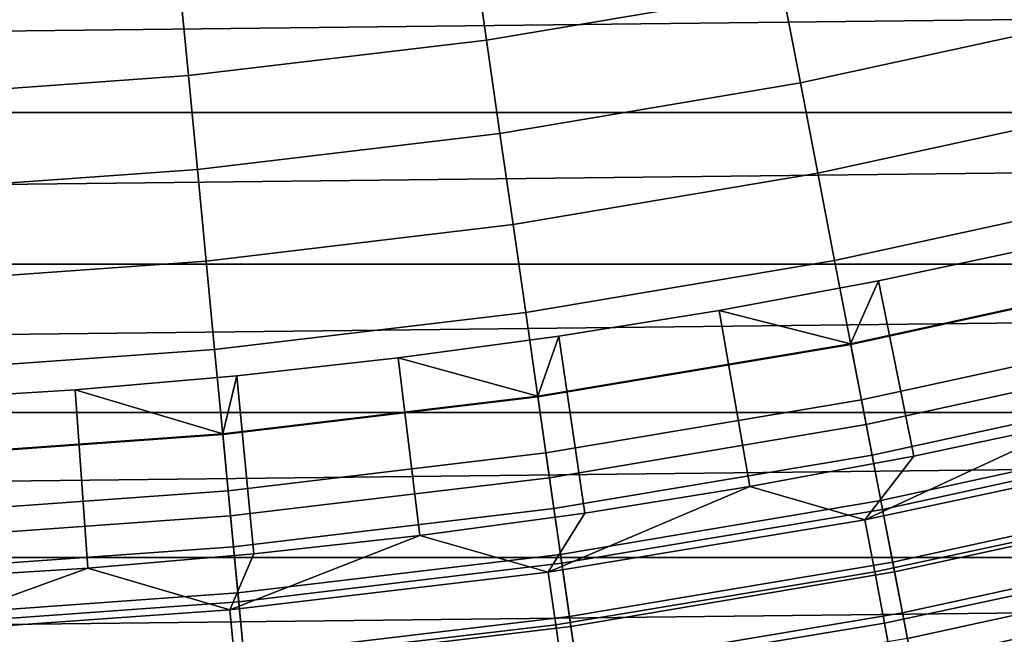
# Model space of a CAD drawing. Header units: metres. Extents: x -109 to 109, y -342 to 66.
# Tile 282 of 512: x 1.24 to 4.07, y -19.65 to -17.88. Entities that reach past the tile are written whole.
import ezdxf

# ---------------------------------------------------------------- set-up
doc = ezdxf.new("R2010")
doc.units = ezdxf.units.M
doc.layers.add('solid_K_24_62_16_000B91', color=7, linetype='CONTINUOUS')

msp = doc.modelspace()

# ---------------------------------------------------------------- linework, layer by layer
at = {"layer": 'solid_K_24_62_16_000B91'}
for points in [[(3.4307, -17.800159, -66.83773), (2.579848, -17.943237, -66.83773), (2.540437, -17.669125, -66.908463), (3.37829, -17.528233, -66.908463)], [(4.337711, -17.880291, -66.747398), (3.48202, -18.066435, -66.747398), (3.4307, -17.800159, -66.83773), (4.273779, -17.61676, -66.83773)], [(2.579848, -17.943237, -66.83773), (1.723152, -18.045668, -66.83773), (1.696828, -17.769989, -66.908463), (2.540437, -17.669125, -66.908463)], [(-19.775276, -17.705463, 84.926178), (-19.368538, -18.151108, 84.926178), (19.775284, -17.705456, 84.926178)], [(-19.368538, -18.151108, 84.926178), (19.368544, -18.1511, 84.926178), (19.775284, -17.705456, 84.926178)], [(1.723152, -18.045668, -66.83773), (0.862553, -18.10722, -66.83773), (0.849376, -17.830601, -66.908463), (1.696828, -17.769989, -66.908463)], [(3.48202, -18.066435, -66.747398), (2.61844, -18.211653, -66.747398), (2.579848, -17.943237, -66.83773), (3.4307, -17.800159, -66.83773)], [(4.399959, -18.136879, -66.637932), (3.531988, -18.325695, -66.637932), (3.48202, -18.066435, -66.747398), (4.337711, -17.880291, -66.747398)], [(2.61844, -18.211653, -66.747398), (1.748929, -18.315615, -66.747398), (1.723152, -18.045668, -66.83773), (2.579848, -17.943237, -66.83773)], [(1.748929, -18.315615, -66.747398), (0.875456, -18.378088, -66.747398), (0.862553, -18.10722, -66.83773), (1.723152, -18.045668, -66.83773)], [(3.531988, -18.325695, -66.637932), (2.656016, -18.472998, -66.637932), (2.61844, -18.211653, -66.747398), (3.48202, -18.066435, -66.747398)], [(4.460206, -18.385218, -66.509895), (3.58035, -18.576618, -66.509895), (3.531988, -18.325695, -66.637932), (4.399959, -18.136879, -66.637932)], [(-19.368538, -18.151108, 84.926178), (-18.951792, -18.587336, 84.926178), (19.368544, -18.1511, 84.926178)], [(-18.951792, -18.587336, 84.926178), (18.951799, -18.587328, 84.926178), (19.368544, -18.1511, 84.926178)], [(2.656016, -18.472998, -66.637932), (1.774027, -18.578451, -66.637932), (1.748929, -18.315615, -66.747398), (2.61844, -18.211653, -66.747398)], [(1.774027, -18.578451, -66.637932), (0.888019, -18.641821, -66.637932), (0.875456, -18.378088, -66.747398), (1.748929, -18.315615, -66.747398)], [(3.58035, -18.576618, -66.509895), (2.692383, -18.725937, -66.509895), (2.656016, -18.472998, -66.637932), (3.531988, -18.325695, -66.637932)], [(4.518142, -18.624035, -66.36393), (3.626857, -18.817923, -66.36393), (3.58035, -18.576618, -66.509895), (4.460206, -18.385218, -66.509895)], [(2.692383, -18.725937, -66.509895), (1.798318, -18.832836, -66.509895), (1.774027, -18.578451, -66.637932), (2.656016, -18.472998, -66.637932)], [(3.6265, -18.816069, -31.006601), (4.517697, -18.6222, -31.006601), (4.162926, -18.53834, -31), (3.706707, -18.63492, -31)], [(3.706707, -18.63492, -31), (4.162926, -18.53834, -31), (4.276794, -19.039526, -31), (3.807712, -19.138857, -31)], [(-18.951792, -18.587336, 84.926178), (-18.525215, -19.013979, 84.926178), (18.951799, -18.587328, 84.926178)], [(-18.525215, -19.013979, 84.926178), (18.525223, -19.013971, 84.926178), (18.951799, -18.587328, 84.926178)], [(1.798318, -18.832836, -66.509895), (0.900178, -18.897072, -66.509895), (0.888019, -18.641821, -66.637932), (1.774027, -18.578451, -66.637932)], [(3.626857, -18.817923, -66.36393), (2.727356, -18.969181, -66.36393), (2.692383, -18.725937, -66.509895), (3.58035, -18.576618, -66.509895)], [(3.248297, -18.720272, -31), (3.706707, -18.63492, -31), (3.807712, -19.138857, -31), (3.336362, -19.226625, -31)], [(3.6265, -18.816069, -31.006601), (3.706707, -18.63492, -31), (3.248297, -18.720272, -31)], [(3.657579, -18.977324, -31.026844), (4.556414, -18.781794, -31.026844), (4.517697, -18.6222, -31.006601), (3.6265, -18.816069, -31.006601)], [(4.573473, -18.852114, -66.200798), (3.671273, -19.048376, -66.200798), (3.626857, -18.817923, -66.36393), (4.518142, -18.624035, -66.36393)], [(2.727356, -18.969181, -66.36393), (1.821677, -19.077467, -66.36393), (1.798318, -18.832836, -66.509895), (2.692383, -18.725937, -66.509895)], [(2.727088, -18.967312, -31.006601), (3.6265, -18.816069, -31.006601), (3.248297, -18.720272, -31), (2.787858, -18.794355, -31)], [(2.787858, -18.794355, -31), (3.248297, -18.720272, -31), (3.336362, -19.226625, -31), (2.862809, -19.302818, -31)], [(4.556414, -18.781794, -31.026844), (3.657579, -18.977324, -31.026844), (3.688236, -19.136383, -31.060593), (4.594604, -18.939215, -31.060593)], [(2.325829, -18.857107, -31), (2.787858, -18.794355, -31), (2.862809, -19.302818, -31), (2.387722, -19.367325, -31)], [(2.727088, -18.967312, -31.006601), (2.787858, -18.794355, -31), (2.325829, -18.857107, -31)], [(2.750459, -19.129862, -31.026844), (3.657579, -18.977324, -31.026844), (3.6265, -18.816069, -31.006601), (2.727088, -18.967312, -31.006601)], [(3.671273, -19.048376, -66.200798), (2.760757, -19.201487, -66.200798), (2.727356, -18.969181, -66.36393), (3.626857, -18.817923, -66.36393)], [(1.821677, -19.077467, -66.36393), (0.911871, -19.142538, -66.36393), (0.900178, -18.897072, -66.509895), (1.798318, -18.832836, -66.509895)], [(1.821498, -19.075588, -31.006601), (2.727088, -18.967312, -31.006601), (2.325829, -18.857107, -31), (1.862299, -18.908512, -31)], [(1.862299, -18.908512, -31), (2.325829, -18.857107, -31), (2.387722, -19.367325, -31), (1.911202, -19.420139, -31)], [(4.625917, -19.068289, -66.021317), (3.713372, -19.266802, -66.021317), (3.671273, -19.048376, -66.200798), (4.573473, -18.852114, -66.200798)], [(1.397747, -18.948515, -31), (1.862299, -18.908512, -31), (1.911202, -19.420139, -31), (1.433879, -19.461203, -31)], [(1.821498, -19.075588, -31.006601), (1.862299, -18.908512, -31), (1.397747, -18.948515, -31)], [(0.911782, -19.140654, -31.006601), (1.821498, -19.075588, -31.006601), (1.397747, -18.948515, -31), (0.932265, -18.977114, -31)], [(0.932265, -18.977114, -31), (1.397747, -18.948515, -31), (1.433879, -19.461203, -31), (0.955921, -19.490528, -31)], [(4.594604, -18.939215, -31.060593), (3.688236, -19.136383, -31.060593), (3.718259, -19.292158, -31.107615), (4.632005, -19.093386, -31.107615)], [(1.837108, -19.239067, -31.026844), (2.750459, -19.129862, -31.026844), (2.727088, -18.967312, -31.006601), (1.821498, -19.075588, -31.006601)], [(2.760757, -19.201487, -66.200798), (1.843986, -19.3111, -66.200798), (1.821677, -19.077467, -66.36393), (2.727356, -18.969181, -66.36393)], [(3.657579, -18.977324, -31.026844), (2.750459, -19.129862, -31.026844), (2.773512, -19.290201, -31.060593), (3.688236, -19.136383, -31.060593)], [(-18.525215, -19.013979, 84.926178), (-18.08902, -19.430811, 84.926178), (18.525223, -19.013971, 84.926178)], [(-18.08902, -19.430811, 84.926178), (18.089027, -19.430805, 84.926178), (18.525223, -19.013971, 84.926178)], [(3.667177, -19.322445, -30.993452), (3.807712, -19.138857, -31), (4.276794, -19.039526, -31)], [(4.568833, -19.12932, -30.993452), (3.667177, -19.322445, -30.993452), (4.276794, -19.039526, -31)], [(3.713372, -19.266802, -66.021317), (2.792414, -19.421667, -66.021317), (2.760757, -19.201487, -66.200798), (3.671273, -19.048376, -66.200798)], [(4.675205, -19.271458, -65.826408), (3.752937, -19.472084, -65.826408), (3.713372, -19.266802, -66.021317), (4.625917, -19.068289, -66.021317)], [(0.919596, -19.304689, -31.026844), (1.837108, -19.239067, -31.026844), (1.821498, -19.075588, -31.006601), (0.911782, -19.140654, -31.006601)], [(1.843986, -19.3111, -66.200798), (0.923039, -19.376966, -66.200798), (0.911871, -19.142538, -66.36393), (1.821677, -19.077467, -66.36393)], [(4.632005, -19.093386, -31.107615), (3.718259, -19.292158, -31.107615), (3.747444, -19.443584, -31.167591), (4.668362, -19.243252, -31.167591)], [(2.750459, -19.129862, -31.026844), (1.837108, -19.239067, -31.026844), (1.852506, -19.40032, -31.060593), (2.773512, -19.290201, -31.060593)], [(4.604246, -19.277586, -30.973827), (3.695601, -19.47221, -30.973827), (3.667177, -19.322445, -30.993452), (4.568833, -19.12932, -30.993452)], [(3.688236, -19.136383, -31.060593), (2.773512, -19.290201, -31.060593), (2.796089, -19.447229, -31.107615), (3.718259, -19.292158, -31.107615)], [(3.667177, -19.322445, -30.993452), (3.336362, -19.226625, -31), (3.807712, -19.138857, -31)], [(2.792414, -19.421667, -66.021317), (1.865131, -19.532537, -66.021317), (1.843986, -19.3111, -66.200798), (2.760757, -19.201487, -66.200798)], [(1.837108, -19.239067, -31.026844), (0.919596, -19.304689, -31.026844), (0.927303, -19.466492, -31.060593), (1.852506, -19.40032, -31.060593)], [(2.75746, -19.473097, -30.993452), (2.862809, -19.302818, -31), (3.336362, -19.226625, -31)], [(3.667177, -19.322445, -30.993452), (2.75746, -19.473097, -30.993452), (3.336362, -19.226625, -31)], [(4.668362, -19.243252, -31.167591), (3.747444, -19.443584, -31.167591), (3.775591, -19.589624, -31.240108), (4.703426, -19.387785, -31.240108)], [(3.752937, -19.472084, -65.826408), (2.822167, -19.628601, -65.826408), (2.792414, -19.421667, -66.021317), (3.713372, -19.266802, -66.021317)], [(4.721086, -19.460579, -65.617065), (3.789767, -19.663176, -65.617065), (3.752937, -19.472084, -65.826408), (4.675205, -19.271458, -65.826408)], [(2.773512, -19.290201, -31.060593), (1.852506, -19.40032, -31.060593), (1.867586, -19.558245, -31.107615), (2.796089, -19.447229, -31.107615)], [(3.718259, -19.292158, -31.107615), (2.796089, -19.447229, -31.107615), (2.818036, -19.599873, -31.167591), (3.747444, -19.443584, -31.167591)], [(4.63914, -19.423685, -30.941269), (3.723608, -19.619783, -30.941269), (3.695601, -19.47221, -30.973827), (4.604246, -19.277586, -30.973827)], [(1.865131, -19.532537, -66.021317), (0.933623, -19.599161, -66.021317), (0.923039, -19.376966, -66.200798), (1.843986, -19.3111, -66.200798)], [(2.75746, -19.473097, -30.993452), (2.387722, -19.367325, -31), (2.862809, -19.302818, -31)], [(3.695601, -19.47221, -30.973827), (2.778832, -19.624029, -30.973827), (2.75746, -19.473097, -30.993452), (3.667177, -19.322445, -30.993452)], [(1.841681, -19.580942, -30.993452), (1.911202, -19.420139, -31), (2.387722, -19.367325, -31)], [(2.75746, -19.473097, -30.993452), (1.841681, -19.580942, -30.993452), (2.387722, -19.367325, -31)], [(1.852506, -19.40032, -31.060593), (0.927303, -19.466492, -31.060593), (0.934852, -19.624956, -31.107615), (1.867586, -19.558245, -31.107615)], [(4.703426, -19.387785, -31.240108), (3.775591, -19.589624, -31.240108), (3.802507, -19.729279, -31.324673), (4.736957, -19.526001, -31.324673)], [(-18.08902, -19.430811, 84.926178), (-17.643488, -19.837572, 84.926178), (18.089027, -19.430805, 84.926178)], [(-17.643488, -19.837572, 84.926178), (17.643496, -19.837566, 84.926178), (18.089027, -19.430805, 84.926178)], [(1.841681, -19.580942, -30.993452), (1.433879, -19.461203, -31), (1.911202, -19.420139, -31)], [(2.822167, -19.628601, -65.826408), (1.885004, -19.740652, -65.826408), (1.865131, -19.532537, -66.021317), (2.792414, -19.421667, -66.021317)], [(4.673261, -19.566551, -30.896017), (3.750996, -19.764091, -30.896017), (3.723608, -19.619783, -30.941269), (4.63914, -19.423685, -30.941269)], [(0.921854, -19.645744, -30.993452), (0.955921, -19.490528, -31), (1.433879, -19.461203, -31)], [(1.841681, -19.580942, -30.993452), (0.921854, -19.645744, -30.993452), (1.433879, -19.461203, -31)], [(2.796089, -19.447229, -31.107615), (1.867586, -19.558245, -31.107615), (1.882245, -19.71176, -31.167591), (2.818036, -19.599873, -31.167591)], [(3.747444, -19.443584, -31.167591), (2.818036, -19.599873, -31.167591), (2.839202, -19.747086, -31.240108), (3.775591, -19.589624, -31.240108)], [(4.763325, -19.634693, -65.394363), (3.823673, -19.839102, -65.394363), (3.789767, -19.663176, -65.617065), (4.721086, -19.460579, -65.617065)], [(2.778832, -19.624029, -30.973827), (1.855955, -19.73271, -30.973827), (1.841681, -19.580942, -30.993452), (2.75746, -19.473097, -30.993452)], [(3.723608, -19.619783, -30.941269), (2.799892, -19.772753, -30.941269), (2.778832, -19.624029, -30.973827), (3.695601, -19.47221, -30.973827)], [(3.789767, -19.663176, -65.617065), (2.849862, -19.821228, -65.617065), (2.822167, -19.628601, -65.826408), (3.752937, -19.472084, -65.826408)], [(4.736957, -19.526001, -31.324673), (3.802507, -19.729279, -31.324673), (3.828008, -19.861589, -31.420704), (4.768724, -19.65695, -31.420704)], [(1.885004, -19.740652, -65.826408), (0.943571, -19.807985, -65.826408), (0.933623, -19.599161, -66.021317), (1.865131, -19.532537, -66.021317)], [(1.855955, -19.73271, -30.973827), (0.928999, -19.798016, -30.973827), (0.921854, -19.645744, -30.993452), (1.841681, -19.580942, -30.993452)], [(1.867586, -19.558245, -31.107615), (0.934852, -19.624956, -31.107615), (0.94219, -19.778994, -31.167591), (1.882245, -19.71176, -31.167591)], [(4.706362, -19.705139, -30.8384), (3.777565, -19.904079, -30.8384), (3.750996, -19.764091, -30.896017), (4.673261, -19.566551, -30.896017)], [(2.818036, -19.599873, -31.167591), (1.882245, -19.71176, -31.167591), (1.896382, -19.859814, -31.240108), (2.839202, -19.747086, -31.240108)], [(3.775591, -19.589624, -31.240108), (2.839202, -19.747086, -31.240108), (2.859443, -19.887861, -31.324673), (3.802507, -19.729279, -31.324673)], [(2.799892, -19.772753, -30.941269), (1.870021, -19.882257, -30.941269), (1.855955, -19.73271, -30.973827), (2.778832, -19.624029, -30.973827)], [(2.849862, -19.821228, -65.617065), (1.903502, -19.93438, -65.617065), (1.885004, -19.740652, -65.826408), (2.822167, -19.628601, -65.826408)], [(3.750996, -19.764091, -30.896017), (2.820486, -19.918186, -30.896017), (2.799892, -19.772753, -30.941269), (3.723608, -19.619783, -30.941269)], [(4.801707, -19.792906, -65.159439), (3.854484, -19.99896, -65.159439), (3.823673, -19.839102, -65.394363), (4.763325, -19.634693, -65.394363)]]:
    msp.add_3dface(points, dxfattribs=at)

doc.saveas('drawing.dxf')
